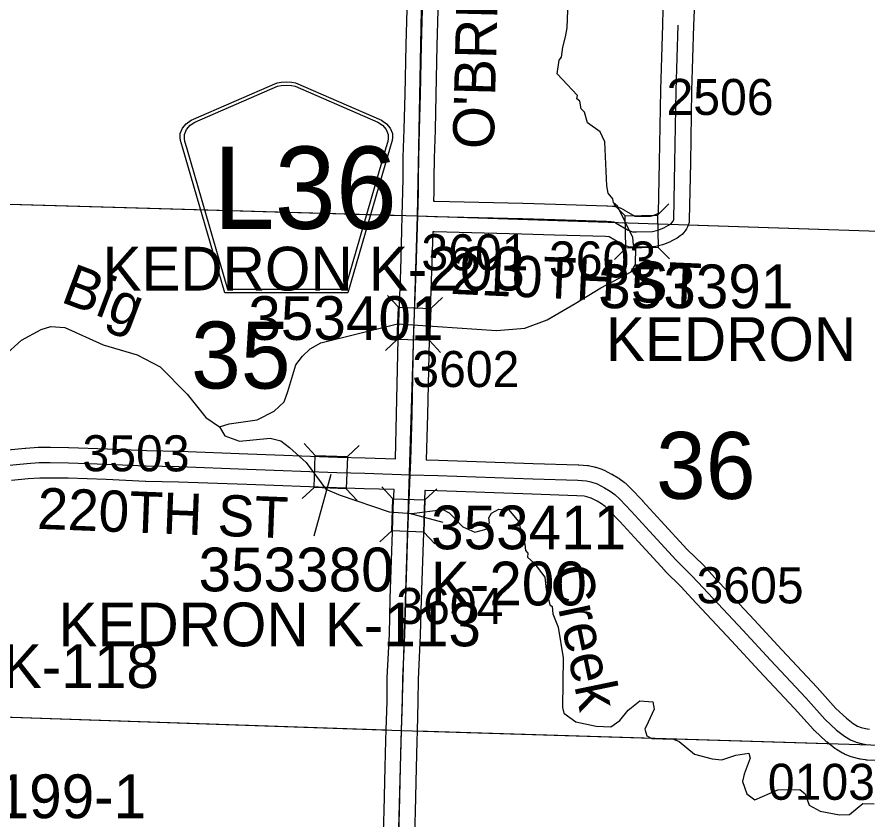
# Model space of a CAD drawing. Extents: x -157.2 to -99.3, y 12.2 to 46.2.
# Drawn here: x -118.686 to -117.032, y 27.992 to 29.552 of the extents above; entities that cross this region are included whole.
import ezdxf

# ---------------------------------------------------------------- set-up
doc = ezdxf.new("R2010")
doc.units = 0
for name, color, linetype in [('tdCoHydroRiver', 7, 'Continuous'), ('tdCoHydroTxtLg', 7, 'Continuous'), ('tdCoSecRdNmbr', 7, 'Continuous'), ('tdCoSecRdTxt', 7, 'Continuous'), ('tdCoSecRteBand', 7, 'Continuous'), ('tdCoSecRteCL', 7, 'Continuous'), ('tdCoSectLine', 7, 'Continuous'), ('tdCoSectLinePart', 7, 'Continuous'), ('tdCoSectNmbr', 7, 'Continuous'), ('tdCoShieldCoRteHrd', 7, 'Continuous'), ('tdCoStrucSec', 7, 'Continuous'), ('tdCoStrucSecCoName', 7, 'Continuous'), ('tdCoStrucSecFHWANum', 7, 'Continuous'), ('tdCoSurfAsphalt', 7, 'Continuous'), ('tdCoSurfConc', 7, 'Continuous'), ('tdCoSurfEarth', 7, 'Continuous'), ('tdCoSurfGravel', 7, 'Continuous'), ('tdCoTwpBndry', 7, 'Continuous'), ('tdCoTwpBndryShd', 7, 'Continuous')]:
    doc.layers.add(name, color=color, linetype=linetype)

msp = doc.modelspace()

# ---------------------------------------------------------------- linework, layer by layer
at = {"layer": 'tdCoHydroRiver'}
for points in [[(-118.2928, 28.7561), (-118.2737, 28.7619), (-118.2198, 28.7699), (-118.1863, 28.7864), (-118.1668, 28.8048), (-118.1599, 28.8251), (-118.1443, 28.8767), (-118.1312, 28.8937), (-118.1167, 28.9075), (-118.0958, 28.9196), (-117.9465, 28.9565), (-117.9071, 28.9539), (-117.7543, 28.9434), (-117.699, 28.9482), (-117.6559, 28.9644), (-117.6014, 28.996), (-117.5517, 29.0262), (-117.4924, 29.0577), (-117.4842, 29.0717), (-117.4833, 29.1048), (-117.4879, 29.1097), (-117.4891, 29.1239), (-117.519, 29.1847), (-117.5267, 29.1912), (-117.528, 29.1991), (-117.5372, 29.2104), (-117.54, 29.2247), (-117.5439, 29.31), (-117.5529, 29.3292), (-117.5776, 29.3472), (-117.5834, 29.3679), (-117.5895, 29.3744), (-117.5923, 29.3887), (-117.5985, 29.3936), (-117.5967, 29.3998), (-117.6366, 29.4419), (-117.6327, 29.4687), (-117.6278, 29.4748), (-117.6257, 29.4937), (-117.6204, 29.5141), (-117.6168, 29.5313), (-117.6158, 29.566)], [(-118.7119, 28.8938), (-118.6779, 28.9245), (-118.6395, 28.9455), (-118.6204, 28.9513), (-118.5936, 28.949), (-118.5188, 28.9154), (-118.4531, 28.8962), (-118.408, 28.8729), (-118.3558, 28.8194), (-118.3191, 28.7742), (-118.2928, 28.7561)], [(-118.2928, 28.7561), (-118.2822, 28.7385), (-118.2541, 28.7283), (-118.194, 28.7345), (-118.1736, 28.7292), (-118.1566, 28.7161), (-118.1243, 28.6868), (-118.0862, 28.6353), (-118.0582, 28.6235), (-117.9628, 28.5909), (-117.9187, 28.5881), (-117.8585, 28.5959), (-117.8461, 28.5893), (-117.82, 28.5617), (-117.7966, 28.5516), (-117.7744, 28.5573), (-117.7726, 28.5652), (-117.7677, 28.5698), (-117.769, 28.5793), (-117.764, 28.5886), (-117.7496, 28.5961), (-117.7307, 28.5956), (-117.7109, 28.5714), (-117.7053, 28.5444), (-117.704, 28.5349), (-117.6994, 28.5285), (-117.6982, 28.5158), (-117.6936, 28.5109), (-117.6938, 28.5031), (-117.6815, 28.4917), (-117.6601, 28.4643), (-117.6576, 28.4405), (-117.6506, 28.4104), (-117.6459, 28.4071), (-117.6447, 28.3928), (-117.6344, 28.3673), (-117.625, 28.3071), (-117.626, 28.2109), (-117.6232, 28.1997), (-117.6, 28.1833), (-117.5608, 28.1744), (-117.5324, 28.1736), (-117.5147, 28.1857), (-117.4984, 28.2058), (-117.4758, 28.2241), (-117.4506, 28.2219), (-117.4478, 28.2076), (-117.4596, 28.1827), (-117.4662, 28.1686), (-117.4619, 28.1559), (-117.4525, 28.1509), (-117.41, 28.1497), (-117.399, 28.1447), (-117.3697, 28.1202), (-117.3353, 28.1114), (-117.3164, 28.1093), (-117.2893, 28.118), (-117.264, 28.1221), (-117.2611, 28.1125), (-117.273, 28.0813), (-117.2765, 28.0672), (-117.2677, 28.0433), (-117.2522, 28.0318), (-117.2075, 28.0511), (-117.1649, 28.0515), (-117.1541, 28.0433), (-117.1468, 28.021), (-117.125, 28.0094), (-117.0874, 28.0021), (-117.0684, 28.0031), (-117.0426, 28.0245), (-117.0205, 28.0239)]]:
    msp.add_lwpolyline(points, dxfattribs=at)
at = {"layer": 'tdCoSecRteBand'}
for points in [[(-118.7042, 28.7113), (-118.6704, 28.715), (-118.6697, 28.7151), (-118.669, 28.7151), (-118.6451, 28.7166), (-118.6442, 28.7167), (-118.6432, 28.7167), (-118.6218, 28.7167), (-118.6216, 28.7167), (-118.6214, 28.7167), (-118.5861, 28.7162), (-118.5858, 28.7162), (-118.5855, 28.7162), (-118.5108, 28.7137), (-118.5106, 28.7137), (-118.5105, 28.7137), (-118.4341, 28.7102), (-118.3709, 28.709), (-118.3706, 28.709), (-118.3704, 28.709), (-118.2377, 28.7041), (-118.2377, 28.7041), (-118.2377, 28.7041), (-118.0635, 28.6974), (-118.0096, 28.6959), (-118.0096, 28.6959), (-118.0096, 28.6959), (-117.9509, 28.6942), (-117.9485, 28.7809), (-117.9455, 28.9267), (-117.9455, 28.927), (-117.9455, 28.9272), (-117.9406, 29.0608), (-117.9383, 29.1372), (-117.9386, 29.1372), (-117.9375, 29.1671), (-117.9361, 29.213), (-117.9359, 29.2393), (-117.9356, 29.279), (-117.9356, 29.2794), (-117.9356, 29.2799), (-117.9337, 29.3346), (-117.9322, 29.4025), (-117.9302, 29.4984), (-117.9302, 29.4985), (-117.9302, 29.4986), (-117.9282, 29.5674)], [(-117.3704, 29.5657), (-117.3713, 29.5357), (-117.375, 29.4093), (-117.3775, 29.2692), (-117.3775, 29.2691), (-117.3775, 29.269), (-117.3799, 29.1583), (-117.3801, 29.1531), (-117.3819, 29.1482), (-117.3832, 29.145), (-117.3848, 29.1407), (-117.3877, 29.137), (-117.3907, 29.1333), (-117.3935, 29.1298), (-117.3973, 29.1273), (-117.4034, 29.1231), (-117.4045, 29.1223), (-117.4057, 29.1217), (-117.4146, 29.1167), (-117.4162, 29.1158), (-117.4179, 29.1151), (-117.4295, 29.1105), (-117.4317, 29.1096), (-117.434, 29.1091), (-117.4446, 29.1066), (-117.4477, 29.1059), (-117.4509, 29.1058), (-117.4815, 29.1053), (-117.4817, 29.1053), (-117.482, 29.1053), (-117.4901, 29.1053), (-117.4958, 29.1053), (-117.5011, 29.1074), (-117.5092, 29.1106), (-117.5113, 29.1114), (-117.5131, 29.1125), (-117.5355, 29.1253), (-117.5423, 29.1258), (-117.6415, 29.1288), (-117.705, 29.1307), (-117.8755, 29.1349), (-117.8757, 29.1349), (-117.8759, 29.1349), (-117.8784, 29.135), (-117.8806, 29.0589), (-117.8806, 29.0588), (-117.8806, 29.0587), (-117.8855, 28.9253), (-117.8885, 28.7795), (-117.8885, 28.7794), (-117.8885, 28.7793), (-117.8909, 28.6924), (-117.8673, 28.6917), (-117.8672, 28.6917), (-117.8671, 28.6917), (-117.6829, 28.6853), (-117.5954, 28.6824), (-117.5948, 28.6823), (-117.5942, 28.6823), (-117.5774, 28.6811), (-117.5753, 28.6809), (-117.5731, 28.6804), (-117.5642, 28.6785), (-117.5628, 28.6781), (-117.5614, 28.6777), (-117.5494, 28.6738), (-117.5471, 28.673), (-117.5451, 28.672), (-117.5305, 28.6646), (-117.5295, 28.6641), (-117.5286, 28.6635), (-117.518, 28.6571), (-117.5168, 28.6564), (-117.5157, 28.6556), (-117.5064, 28.6487), (-117.505, 28.6477), (-117.5038, 28.6466), (-117.4945, 28.638), (-117.4937, 28.6373), (-117.493, 28.6365), (-117.4708, 28.6131), (-117.4706, 28.6129), (-117.4704, 28.6127), (-117.435, 28.5738), (-117.3838, 28.5182), (-117.3528, 28.4879), (-117.3522, 28.4873), (-117.3516, 28.4867), (-117.3305, 28.4636), (-117.2536, 28.3814), (-117.2536, 28.3813), (-117.2536, 28.3813), (-117.1996, 28.3231), (-117.1313, 28.2499), (-117.1312, 28.2497), (-117.131, 28.2496), (-117.0946, 28.2093), (-117.0739, 28.1899), (-117.061, 28.18), (-117.0524, 28.1748), (-117.0458, 28.172), (-117.0372, 28.1699), (-117.0291, 28.1686)], [(-117.8683, 29.5657), (-117.8702, 29.497), (-117.8722, 29.4012), (-117.8722, 29.4012), (-117.8722, 29.4012), (-117.8737, 29.3331), (-117.8737, 29.3329), (-117.8737, 29.3327), (-117.8756, 29.2782), (-117.8759, 29.2389), (-117.8759, 29.2389), (-117.8759, 29.2388), (-117.8761, 29.2122), (-117.8761, 29.2119), (-117.8762, 29.2116), (-117.8766, 29.1952), (-117.8766, 29.195), (-117.8739, 29.1949), (-117.7034, 29.1907), (-117.7033, 29.1907), (-117.7032, 29.1907), (-117.6397, 29.1888), (-117.5397, 29.1858), (-117.539, 29.1857), (-117.5383, 29.1857), (-117.5289, 29.1849), (-117.5279, 29.1849), (-117.5268, 29.1847), (-117.5219, 29.184), (-117.5172, 29.1833), (-117.5129, 29.1811), (-117.5085, 29.1789), (-117.5077, 29.1785), (-117.507, 29.1781), (-117.4852, 29.1656), (-117.4844, 29.1653), (-117.4822, 29.1653), (-117.4551, 29.1658), (-117.4498, 29.167), (-117.4421, 29.1701), (-117.4397, 29.1714), (-117.4375, 29.2703), (-117.435, 29.4106), (-117.435, 29.4107), (-117.435, 29.4109), (-117.4313, 29.5374), (-117.4304, 29.5674)], [(-117.9746, 27.9478), (-117.9726, 28.0101), (-117.9707, 28.095), (-117.9707, 28.095), (-117.9707, 28.0951), (-117.9694, 28.1466), (-117.9694, 28.1467), (-117.9694, 28.1468), (-117.9688, 28.1674), (-117.967, 28.2229), (-117.9667, 28.2671), (-117.9667, 28.2678), (-117.9667, 28.2684), (-117.9625, 28.3532), (-117.9608, 28.4223), (-117.9608, 28.4225), (-117.9608, 28.4226), (-117.9563, 28.552), (-117.9549, 28.5986), (-117.9549, 28.5988), (-117.9549, 28.5989), (-117.9534, 28.6343), (-118.0113, 28.636), (-118.0653, 28.6374), (-118.0654, 28.6374), (-118.0656, 28.6374), (-118.2399, 28.6441), (-118.3723, 28.649), (-118.4357, 28.6503), (-118.4361, 28.6503), (-118.4365, 28.6503), (-118.513, 28.6537), (-118.5872, 28.6562), (-118.622, 28.6567), (-118.6423, 28.6567), (-118.6646, 28.6553), (-118.6972, 28.6517)], [(-117.0126, 28.1077), (-117.0336, 28.1087), (-117.0352, 28.1088), (-117.0369, 28.1091), (-117.0477, 28.1108), (-117.0489, 28.111), (-117.05, 28.1113), (-117.0623, 28.1142), (-117.0649, 28.1148), (-117.0672, 28.1158), (-117.0781, 28.1205), (-117.08, 28.1213), (-117.0817, 28.1224), (-117.0935, 28.1295), (-117.095, 28.1304), (-117.0964, 28.1315), (-117.1117, 28.1433), (-117.1128, 28.1442), (-117.1138, 28.1451), (-117.1365, 28.1664), (-117.1374, 28.1672), (-117.1383, 28.1681), (-117.1753, 28.2092), (-117.2435, 28.2822), (-117.2435, 28.2823), (-117.2436, 28.2823), (-117.2975, 28.3405), (-117.3744, 28.4228), (-117.3745, 28.4229), (-117.3746, 28.423), (-117.3953, 28.4456), (-117.4262, 28.4758), (-117.4268, 28.4764), (-117.4273, 28.4769), (-117.4791, 28.5332), (-117.4792, 28.5332), (-117.4792, 28.5333), (-117.5146, 28.572), (-117.5359, 28.5945), (-117.5433, 28.6013), (-117.5502, 28.6065), (-117.5587, 28.6116), (-117.5702, 28.6174), (-117.5787, 28.6202), (-117.584, 28.6214), (-117.598, 28.6224), (-117.685, 28.6254), (-117.685, 28.6254), (-117.685, 28.6254), (-117.8691, 28.6318), (-117.893, 28.6325), (-117.8934, 28.6325), (-117.8934, 28.6321), (-117.8949, 28.5965), (-117.8964, 28.5501), (-117.8964, 28.5501), (-117.8964, 28.55), (-117.9008, 28.4207), (-117.9025, 28.3513), (-117.9025, 28.3509), (-117.9026, 28.3506), (-117.9067, 28.2661), (-117.907, 28.2222), (-117.907, 28.2218), (-117.907, 28.2214), (-117.9088, 28.1654), (-117.9094, 28.145), (-117.9107, 28.0936), (-117.9126, 28.0086), (-117.9126, 28.0084), (-117.9127, 28.0083), (-117.9146, 27.9461)]]:
    msp.add_lwpolyline(points, dxfattribs=at)
at = {"layer": 'tdCoSecRteCL'}
for points in [[(-117.9075, 29.1661), (-117.9061, 29.2125), (-117.9059, 29.2391), (-117.9056, 29.2788), (-117.9037, 29.3338), (-117.9022, 29.4018), (-117.9002, 29.4978), (-117.8982, 29.5666), (-117.8945, 29.7062), (-117.8936, 29.7471), (-117.8918, 29.812), (-117.8918, 29.8738), (-117.8902, 29.9161)], [(-117.9075, 29.1661), (-117.8748, 29.1649), (-117.7041, 29.1607), (-117.6406, 29.1588), (-117.5406, 29.1558), (-117.5313, 29.155), (-117.5263, 29.1543), (-117.5219, 29.1521), (-117.4982, 29.1385), (-117.4901, 29.1353), (-117.482, 29.1353), (-117.4514, 29.1358), (-117.4408, 29.1383), (-117.4292, 29.143), (-117.4203, 29.1479), (-117.4141, 29.1521), (-117.4112, 29.1558), (-117.4099, 29.159), (-117.4075, 29.2697), (-117.405, 29.41), (-117.4013, 29.5365)], [(-117.9221, 28.6633), (-117.9209, 28.6909), (-117.9185, 28.7801), (-117.9155, 28.9261), (-117.9106, 29.0598), (-117.9075, 29.1661)], [(-118.701, 28.6815), (-118.6672, 28.6852), (-118.6432, 28.6867), (-118.6218, 28.6867), (-118.5865, 28.6862), (-118.5118, 28.6837), (-118.4351, 28.6803), (-118.3715, 28.679), (-118.2388, 28.6741), (-118.0645, 28.6674), (-118.0105, 28.6659), (-117.9221, 28.6633)], [(-117.9446, 27.9469), (-117.9426, 28.0093), (-117.9407, 28.0943), (-117.9394, 28.1459), (-117.9388, 28.1664), (-117.937, 28.2223), (-117.9367, 28.267), (-117.9325, 28.352), (-117.9308, 28.4216), (-117.9264, 28.5511), (-117.9249, 28.5977), (-117.9221, 28.6633)], [(-117.9221, 28.6633), (-117.8682, 28.6618), (-117.6839, 28.6553), (-117.5964, 28.6524), (-117.5796, 28.6512), (-117.5708, 28.6492), (-117.5587, 28.6452), (-117.5441, 28.6378), (-117.5335, 28.6314), (-117.5241, 28.6245), (-117.5148, 28.6159), (-117.4926, 28.5925), (-117.4571, 28.5535), (-117.4053, 28.4973), (-117.3737, 28.4664), (-117.3525, 28.4433), (-117.2756, 28.3609), (-117.2216, 28.3027), (-117.1533, 28.2295), (-117.116, 28.1883), (-117.0933, 28.1671), (-117.078, 28.1552), (-117.0662, 28.1481), (-117.0553, 28.1434), (-117.043, 28.1404), (-117.0322, 28.1387)]]:
    msp.add_lwpolyline(points, dxfattribs=at)
at = {"layer": 'tdCoSectLine'}
for points in [[(-117.9079, 29.1661), (-117.8882, 30.1653)], [(-118.9042, 29.1947), (-117.9079, 29.1661)], [(-117.9392, 28.1664), (-117.9079, 29.1661)], [(-117.9079, 29.1661), (-116.9135, 29.1331)], [(-118.9256, 28.2), (-117.9392, 28.1664)], [(-117.9656, 27.1896), (-117.9392, 28.1664)], [(-117.9392, 28.1664), (-116.9417, 28.1357)]]:
    msp.add_lwpolyline(points, dxfattribs=at)
at = {"layer": 'tdCoSectLinePart'}
for points in [[(-118.8834, 29.1941), (-117.938, 29.167)], [(-117.3823, 29.1487), (-116.9135, 29.1331)], [(-118.9256, 28.2), (-117.9688, 28.1674)], [(-117.9089, 28.1655), (-117.1088, 28.1409)]]:
    msp.add_lwpolyline(points, dxfattribs=at)
at = {"layer": 'tdCoShieldCoRteHrd'}
for points in [[(-118.2826, 29.0167), (-118.3645, 29.2996), (-118.3684, 29.3127), (-118.3691, 29.3186), (-118.3691, 29.3264), (-118.3649, 29.3368), (-118.3576, 29.3452), (-118.348, 29.3519), (-118.1808, 29.4243), (-118.1732, 29.4259), (-118.1628, 29.4268), (-118.1524, 29.4259), (-118.1449, 29.4243), (-117.9776, 29.3519), (-117.968, 29.3452), (-117.9608, 29.3368), (-117.9565, 29.3264), (-117.9565, 29.3186), (-117.9572, 29.3127), (-117.9611, 29.2996), (-118.0431, 29.0167)], [(-118.2767, 29.023), (-118.3565, 29.2983), (-118.3602, 29.3109), (-118.3609, 29.3166), (-118.3609, 29.3241), (-118.3568, 29.334), (-118.3498, 29.3421), (-118.3406, 29.3485), (-118.18, 29.418), (-118.1728, 29.4196), (-118.1628, 29.4204), (-118.1528, 29.4196), (-118.1456, 29.418), (-117.985, 29.3485), (-117.9758, 29.3421), (-117.9688, 29.334), (-117.9648, 29.3241), (-117.9648, 29.3166), (-117.9655, 29.3109), (-117.9692, 29.2983), (-118.0489, 29.023)]]:
    msp.add_lwpolyline(points, close=True, dxfattribs=at)
at = {"layer": 'tdCoStrucSec'}
for p, q in [((-117.504, 29.1663), (-117.5265, 29.188)), ((-117.4414, 29.1673), (-117.4196, 29.1898)), ((-117.503, 29.1037), (-117.5248, 29.0812)), ((-117.4404, 29.1047), (-117.4179, 29.0829)), ((-117.9449, 28.9886), (-117.9662, 29.0115)), ((-117.8823, 28.9863), (-117.8594, 29.0076)), ((-117.9472, 28.926), (-117.9701, 28.9047)), ((-117.8847, 28.9237), (-117.8634, 28.9008)), ((-118.1067, 28.7007), (-118.1281, 28.7236)), ((-118.0442, 28.6985), (-118.0213, 28.7198)), ((-118.109, 28.6381), (-118.1319, 28.6168)), ((-118.0464, 28.6359), (-118.0251, 28.613)), ((-117.9559, 28.6166), (-117.9773, 28.6395)), ((-117.8934, 28.6145), (-117.8705, 28.6359)), ((-117.958, 28.554), (-117.9809, 28.5327)), ((-117.8955, 28.5519), (-117.8741, 28.5291))]:
    msp.add_line(p, q, dxfattribs=at)
for points in [[(-117.504, 29.1663), (-117.4414, 29.1673), (-117.4404, 29.1047), (-117.503, 29.1037)], [(-117.9472, 28.926), (-117.9449, 28.9886), (-117.8823, 28.9863), (-117.8847, 28.9237)], [(-118.1067, 28.7007), (-118.0442, 28.6985), (-118.0464, 28.6359), (-118.109, 28.6381)], [(-117.958, 28.554), (-117.9559, 28.6166), (-117.8934, 28.6145), (-117.8955, 28.5519)]]:
    msp.add_lwpolyline(points, close=True, dxfattribs=at)
at = {"layer": 'tdCoStrucSecFHWANum'}
for p, q in [((-118.1086, 28.5444), (-118.0759, 28.6643)), ((-117.858, 28.5705), (-117.9234, 28.588))]:
    msp.add_line(p, q, dxfattribs=at)
at = {"layer": 'tdCoSurfAsphalt'}
msp.add_lwpolyline([(-118.701, 28.6815), (-118.6672, 28.6852), (-118.6432, 28.6867), (-118.6218, 28.6867), (-118.5865, 28.6862), (-118.5118, 28.6837), (-118.4351, 28.6803), (-118.3715, 28.679), (-118.2388, 28.6741), (-118.0645, 28.6674), (-118.0105, 28.6659), (-117.9221, 28.6633), (-117.8682, 28.6618), (-117.6839, 28.6553), (-117.5964, 28.6524), (-117.5796, 28.6512), (-117.5708, 28.6492), (-117.5587, 28.6452), (-117.5441, 28.6378), (-117.5335, 28.6314), (-117.5241, 28.6245), (-117.5148, 28.6159), (-117.4926, 28.5925), (-117.4571, 28.5535), (-117.4053, 28.4973), (-117.3737, 28.4664), (-117.3525, 28.4433), (-117.2756, 28.3609), (-117.2216, 28.3027), (-117.1533, 28.2295), (-117.116, 28.1883), (-117.0933, 28.1671), (-117.078, 28.1552), (-117.0662, 28.1481), (-117.0553, 28.1434), (-117.043, 28.1404), (-117.0322, 28.1387)], dxfattribs=at)
at = {"layer": 'tdCoSurfConc'}
msp.add_line((-117.9221, 28.6633), (-117.9221, 28.6633), dxfattribs=at)
msp.add_lwpolyline([(-117.9221, 28.6633), (-117.9209, 28.6909), (-117.9185, 28.7801), (-117.9155, 28.9261), (-117.9106, 29.0598), (-117.9075, 29.1661), (-117.9061, 29.2125), (-117.9059, 29.2391), (-117.9056, 29.2788), (-117.9037, 29.3338), (-117.9022, 29.4018), (-117.9002, 29.4978), (-117.8982, 29.5666), (-117.8945, 29.7062), (-117.8936, 29.7471), (-117.8918, 29.812), (-117.8918, 29.8738), (-117.8902, 29.9161)], dxfattribs=at)
at = {"layer": 'tdCoSurfEarth'}
msp.add_lwpolyline([(-117.6406, 29.1588), (-117.5406, 29.1558), (-117.5313, 29.155), (-117.5263, 29.1543), (-117.5219, 29.1521), (-117.4982, 29.1385), (-117.4901, 29.1353), (-117.482, 29.1353), (-117.4514, 29.1358), (-117.4408, 29.1383), (-117.4292, 29.143), (-117.4203, 29.1479), (-117.4141, 29.1521), (-117.4112, 29.1558), (-117.4099, 29.159), (-117.4075, 29.2697), (-117.405, 29.41), (-117.4013, 29.5365)], dxfattribs=at)
at = {"layer": 'tdCoSurfGravel'}
for points in [[(-117.9075, 29.1661), (-117.8748, 29.1649), (-117.7041, 29.1607), (-117.6406, 29.1588)], [(-117.9388, 28.1664), (-117.937, 28.2223), (-117.9367, 28.267), (-117.9325, 28.352), (-117.9308, 28.4216), (-117.9264, 28.5511), (-117.9249, 28.5977), (-117.9221, 28.6633)], [(-117.9705, 27.0606), (-117.9678, 27.1138), (-117.9666, 27.1582), (-117.9652, 27.1896), (-117.9643, 27.2095), (-117.9629, 27.2791), (-117.9599, 27.3299), (-117.9577, 27.3651), (-117.9567, 27.409), (-117.9567, 27.45), (-117.9557, 27.5222), (-117.9545, 27.5853), (-117.9537, 27.6238), (-117.9518, 27.7173), (-117.95, 27.7774), (-117.9473, 27.8208), (-117.9456, 27.8968), (-117.9446, 27.9469), (-117.9426, 28.0093), (-117.9407, 28.0943), (-117.9394, 28.1459), (-117.9388, 28.1664)]]:
    msp.add_lwpolyline(points, dxfattribs=at)
at = {"layer": 'tdCoTwpBndry'}
for points in [[(-119.4015, 28.2109), (-118.9256, 28.2), (-117.9692, 28.1674)], [(-117.9092, 28.1655), (-117.1089, 28.1409)]]:
    msp.add_lwpolyline(points, dxfattribs=at)
at = {"layer": 'tdCoTwpBndryShd'}
msp.add_lwpolyline([(-125.867, 28.4197), (-124.8666, 28.3809), (-123.8665, 28.351), (-122.863, 28.3215), (-122.3682, 28.3142), (-121.9124, 28.2943), (-120.9131, 28.2684), (-119.9313, 28.2231), (-118.9256, 28.2), (-117.9392, 28.1664), (-116.9417, 28.1357), (-115.9759, 28.1077), (-114.9784, 28.0856), (-113.9734, 28.0581), (-113.482, 28.0482), (-112.9713, 28.0283), (-111.9699, 27.9742), (-111.9497, 27.9729), (-110.9685, 27.9529)], dxfattribs=at)

# ---------------------------------------------------------------- texts
at = {"layer": 'tdCoHydroTxtLg'}
for s, rotation, p in [('Big', 339.4275, (-118.6037, 28.9997)), ('Creek', 281.7482, (-117.6505, 28.48))]:
    msp.add_text(s, height=0.08, rotation=rotation, dxfattribs=at).set_placement(p)
at = {"layer": 'tdCoSecRdNmbr'}
for s, rotation, p in [('2506', 359.9101, (-117.424, 29.3623)), ('3601', 359.9098, (-117.9004, 29.0605)), ('3603', 359.91, (-117.6523, 29.0466)), ('3602', 359.9098, (-117.9181, 28.8337)), ('3503', 359.9093, (-118.5592, 28.67)), ('3605', 359.9103, (-117.3656, 28.4135)), ('3604', 359.9098, (-117.9492, 28.3732)), ('0103', 359.9104, (-117.227, 28.0317))]:
    msp.add_text(s, height=0.07, rotation=rotation, dxfattribs=at).set_placement(p)
at = {"layer": 'tdCoSecRdTxt'}
for s, rotation, p in [("O'BRIEN AVE", 88.5559, (-117.7596, 29.2952)), ('210TH ST', 357.4918, (-117.8448, 29.0147)), ('220TH ST', 357.7899, (-118.6481, 28.5582))]:
    msp.add_text(s, height=0.08, rotation=rotation, dxfattribs=at).set_placement(p)
at = {"layer": 'tdCoSectNmbr'}
for s, rotation, p in [('35', 359.9094, (-118.3481, 28.8308)), ('36', 359.9101, (-117.4443, 28.6164))]:
    msp.add_text(s, height=0.13, rotation=rotation, dxfattribs=at).set_placement(p)
at = {"layer": 'tdCoShieldCoRteHrd'}
msp.add_text('L36', height=0.16, dxfattribs=at).set_placement((-118.3047, 29.1409))
at = {"layer": 'tdCoStrucSecCoName'}
for s, p in [('KEDRON K-203', (-118.5203, 29.0211)), ('KEDRON K-103', (-117.5416, 28.8842)), ('K-200', (-117.882, 28.4093)), ('KEDRON K-113', (-118.6058, 28.3298)), ('KEDRON K-118', (-119.2317, 28.2488)), ('MILLER K-199-1', (-119.2818, 27.9959))]:
    msp.add_text(s, height=0.085, dxfattribs=at).set_placement(p)
at = {"layer": 'tdCoStrucSecFHWANum'}
for s, p in [('353391', (-117.5566, 28.9867)), ('353401', (-118.2367, 28.9251)), ('353411', (-117.8815, 28.5183)), ('353380', (-118.3335, 28.4366))]:
    msp.add_text(s, height=0.085, dxfattribs=at).set_placement(p)

doc.saveas('drawing.dxf')
